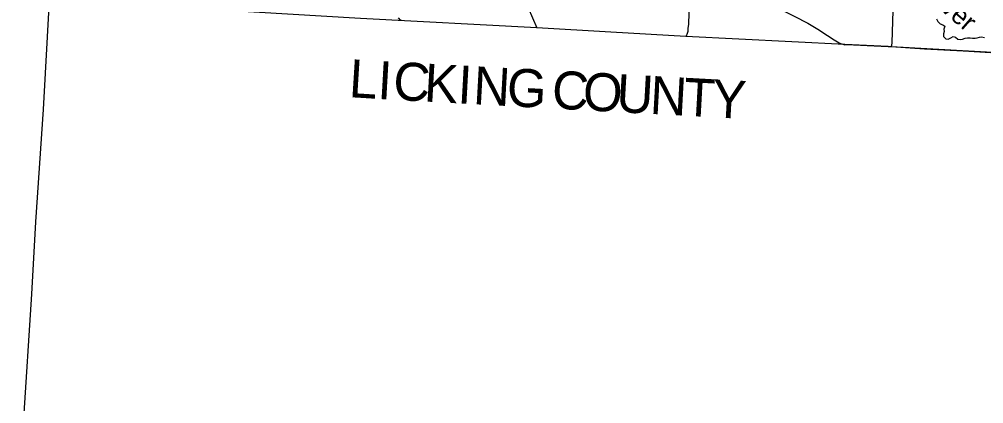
# Model space of a CAD drawing. Extents: x 1759416 to 2214760, y 252598 to 1116833.
# Drawn here: x 1897727 to 1923091, y 818852 to 828969 of the extents above; entities that cross this region are included whole.
import ezdxf

# ---------------------------------------------------------------- set-up
doc = ezdxf.new("R2010")
doc.units = 0
for name, color, linetype in [('GM_X_Adjacent_County', 7, 'Continuous'), ('GM_X_Adjacent_County_Text', 7, 'Continuous'), ('GM_X_County', 7, 'Continuous'), ('GM_X_County_Road', 7, 'Continuous'), ('GM_X_Major_River', 7, 'Continuous'), ('GM_X_Major_River_Text', 7, 'Continuous'), ('GM_X_Minor_River', 7, 'Continuous'), ('GM_X_Township', 7, 'Continuous'), ('GM_X_Township_Road', 7, 'Continuous')]:
    doc.layers.add(name, color=color, linetype=linetype)

msp = doc.modelspace()

# ---------------------------------------------------------------- linework, layer by layer
at = {"layer": 'GM_X_Adjacent_County'}
for points in [[(1882352, 856998), (1886895, 856734), (1890695, 856480), (1891588, 856432), (1891937, 856405), (1896895, 856116), (1900228, 855908), (1900008, 852727), (1899571, 846055), (1899210, 840637), (1899208, 840537), (1899202, 840435), (1898887, 835373), (1898754, 833509), (1898698, 832056), (1898677, 832037), (1898625, 831088), (1898557, 830092), (1898513, 829466), (1898352, 826597), (1898155, 823638), (1898045, 821739), (1897825, 818330)], [(1924878, 828005), (1920661, 828248), (1920574, 828249), (1919438, 828306), (1915254, 828516), (1913288, 828633), (1911341, 828740), (1906704, 828993), (1903007, 829209), (1898513, 829466), (1898352, 826597), (1898155, 823638), (1898045, 821739), (1897825, 818330)]]:
    msp.add_lwpolyline(points, dxfattribs=at)
at = {"layer": 'GM_X_County'}
msp.add_lwpolyline([(1924878, 828005), (1920661, 828248), (1920574, 828249), (1919438, 828306), (1915254, 828516), (1913288, 828633), (1911341, 828740), (1906704, 828993), (1903007, 829209), (1898513, 829466), (1898557, 830092), (1898625, 831088), (1898677, 832037), (1898698, 832056), (1898754, 833509), (1898887, 835373), (1899202, 840435), (1899208, 840537), (1899210, 840637), (1899571, 846055), (1900008, 852727)], dxfattribs=at)
at = {"layer": 'GM_X_County_Road'}
for points in [[(1915272, 828533), (1915299, 828607), (1915314, 828656), (1915319, 828724), (1915335, 828838), (1915361, 829727), (1915385, 830140), (1915419, 830710), (1915444, 831150), (1915496, 832049), (1915584, 833625), (1915649, 834741), (1915657, 834937), (1915658, 835027), (1915654, 835077), (1915639, 835157), (1915600, 835256), (1915457, 835530), (1915351, 835731), (1915323, 835777), (1915263, 835934), (1915055, 836544)], [(1915385, 830140), (1915724, 829968), (1915965, 829847), (1916162, 829751), (1916516, 829624), (1916969, 829485), (1917203, 829435), (1917350, 829400), (1917440, 829373), (1917542, 829330), (1917705, 829256), (1918107, 829050), (1918465, 828869), (1918726, 828709), (1918986, 828539), (1919156, 828428), (1919288, 828347), (1919327, 828329), (1919359, 828320), (1919435, 828299)], [(1925946, 827930), (1925242, 827972), (1924885, 827995), (1924213, 828032), (1923870, 828053), (1923281, 828083), (1922552, 828129), (1921536, 828184), (1920654, 828240), (1920581, 828241), (1920207, 828265), (1919669, 828289), (1919435, 828299)]]:
    msp.add_lwpolyline(points, dxfattribs=at)
at = {"layer": 'GM_X_Major_River'}
msp.add_lwpolyline([(1921853, 828985), (1921880, 828914), (1921941, 828846), (1922013, 828826), (1922067, 828785), (1922044, 828713), (1922048, 828645), (1922036, 828583), (1922035, 828517), (1922093, 828459), (1922158, 828446), (1922225, 828480), (1922287, 828516), (1922351, 828497), (1922406, 828445), (1922474, 828434), (1922534, 828450), (1922600, 828476), (1922666, 828485), (1922736, 828481), (1922796, 828472), (1922862, 828470), (1922916, 828482), (1922976, 828501), (1923036, 828509), (1923107, 828486)], dxfattribs=at)
at = {"layer": 'GM_X_Minor_River'}
msp.add_lwpolyline([(1907766, 828943), (1907756, 828943), (1907702, 829004)], dxfattribs=at)
at = {"layer": 'GM_X_Township'}
msp.add_lwpolyline([(1924878, 828005), (1920661, 828248), (1920574, 828249), (1919438, 828306), (1915254, 828516), (1913288, 828633), (1911341, 828740), (1906704, 828993), (1903007, 829209), (1898513, 829466), (1898557, 830092), (1898625, 831088), (1898677, 832037), (1898698, 832056), (1898754, 833509), (1898887, 835373), (1899202, 840435), (1899208, 840537), (1899210, 840637), (1899571, 846055), (1900008, 852727)], dxfattribs=at)
at = {"layer": 'GM_X_Township_Road'}
for points in [[(1909086, 835267), (1909095, 835037), (1909109, 834371), (1909097, 833891), (1909105, 833452), (1909113, 833302), (1909123, 833241), (1909146, 833159), (1909279, 832843), (1909330, 832747), (1909381, 832666), (1909456, 832585), (1909629, 832429), (1910061, 832004), (1910162, 831901), (1910195, 831861), (1910235, 831800), (1910311, 831581), (1910544, 830910), (1910828, 830108), (1911114, 829274), (1911341, 828740)], [(1920654, 828240), (1920672, 828288), (1920681, 828353), (1920709, 829204), (1920754, 829928), (1920756, 829958)]]:
    msp.add_lwpolyline(points, dxfattribs=at)

# ---------------------------------------------------------------- texts
at = {"layer": 'GM_X_Adjacent_County_Text'}
for s, rotation, p in [('L', 356.4569, (1906380, 826922)), ('I', 356.7825, (1907132, 826875)), ('C', 356.8383, (1907542, 826852)), ('K', 356.8584, (1908355, 826807)), ('I', 356.8663, (1909238, 826759)), ('N', 356.8646, (1909647, 826736)), ('G', 356.8649, (1910530, 826688)), ('C', 356.8653, (1911716, 826623)), ('O', 356.8651, (1912529, 826579)), ('U', 356.8651, (1913412, 826530)), ('N', 356.8651, (1914295, 826482)), ('T', 356.8652, (1915178, 826433)), ('Y', 356.8651, (1915925, 826393))]:
    msp.add_text(s, height=1000, rotation=rotation, dxfattribs=at).set_placement(p)
at = {"layer": 'GM_X_Major_River_Text'}
msp.add_text('River', height=500, rotation=319.057, dxfattribs=at).set_placement((1921455, 829642))

doc.saveas('drawing.dxf')
